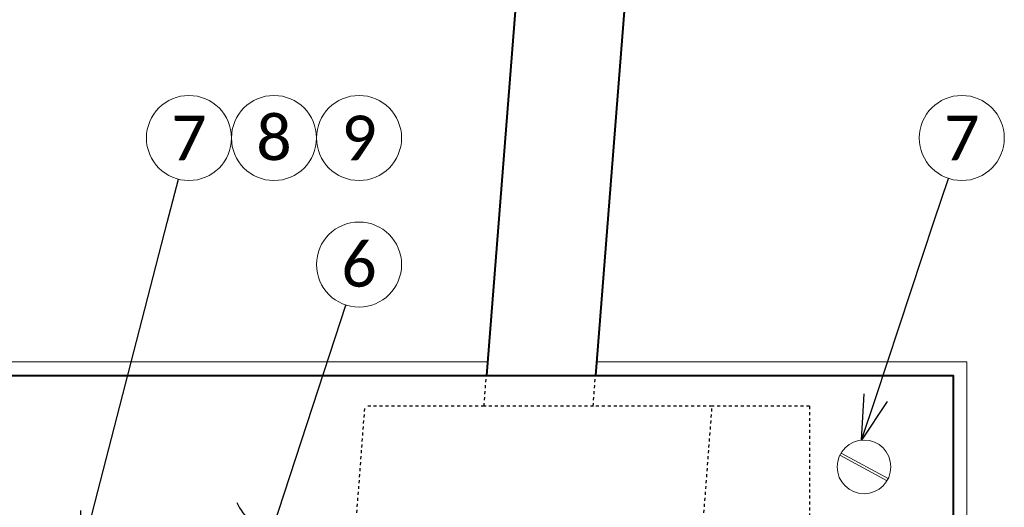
# Model space of a CAD drawing. Header units: metres. Extents: x -138 to 797, y -50 to 519.
# Tile 275 of 311: x 99 to 132, y 442 to 459. Entities that reach past the tile are written whole.
import ezdxf
from ezdxf import colors
from ezdxf.entities.mleader import LeaderData, LeaderLine
from ezdxf.math import Vec2, Vec3

# ---------------------------------------------------------------- set-up
doc = ezdxf.new("R2010")
doc.units = ezdxf.units.M
doc.header["$MEASUREMENT"] = 0
doc.linetypes.add('Wisdot2', pattern=[0.125, 0.0625, -0.0625])
for name, color, linetype, lineweight in [('B_ANNO_DIM', 7, 'Continuous', 18), ('B_ANNO_SYMB', 7, 'Continuous', 18), ('B_ANNO_TEXT', 7, 'Continuous', 18), ('B_DETAIL', 7, 'Continuous', 18), ('B_DETAIL_HIDDEN', 7, 'Wisdot2', 25), ('B_DETAIL_OBJ', 7, 'Continuous', 40)]:
    doc.layers.add(name, color=color, linetype=linetype, lineweight=lineweight)
doc.styles.add('Annotative', font='calibri.ttf', dxfattribs={"height": 0.0625})
doc.styles.get("Standard").update_dxf_attribs({"font": 'calibri.ttf'})

# ---------------------------------------------------------------- blocks, each defined once
blk = doc.blocks.new('_Open30')
at = {"color": 0, "linetype": 'ByBlock', "lineweight": -2}
for p, q in [((-1, 0.268), (0, 0)), ((0, 0), (-1, -0.268)), ((0, 0), (-1, 0))]:
    blk.add_line(p, q, dxfattribs=at)
blk = doc.blocks.new('screw head - vert face')
at = {"layer": 'B_DETAIL'}
for p, q in [((0.771, -0.465), (-0.812, 0.388)), ((0.812, -0.388), (-0.77, 0.465))]:
    blk.add_line(p, q, dxfattribs=at)
blk.add_circle((0, 0), 0.9, dxfattribs=at)
blk = doc.blocks.new('_Integral')
at = {"color": 0, "linetype": 'ByBlock', "lineweight": -2}
for centre, start, end in [((0.439, 0.118), 129, 195), ((-0.439, -0.118), 309, 15)]:
    blk.add_arc(centre, 0.454, start, end, dxfattribs=at)
blk = doc.blocks.new('*U739')
at = {"layer": 'B_ANNO_SYMB'}
for centre in [(217.1183, 188.0354), (219.9694, 188.0354), (222.8205, 188.0354), (243.0274, 188.0354), (222.8205, 183.7936)]:
    blk.add_circle(centre, 1.4255, dxfattribs=at)
at = {"layer": 'B_DETAIL', "flags": 128}
for points in [[(227.1275, 180.5334), (202.5135, 180.5334), (202.5135, 166.3023)], [(230.7844, 180.5334), (243.198, 180.5334), (243.198, 166.3023)]]:
    blk.add_lwpolyline(points, dxfattribs=at)
at = {"layer": 'B_DETAIL_HIDDEN'}
for p, q in [((227.0109, 179.0523), (227.0913, 180.0734)), ((230.6678, 179.0523), (230.7482, 180.0734)), ((222.0469, 166.3023), (223.0205, 179.0523)), ((227.0109, 179.0523), (223.0205, 179.0523)), ((230.6773, 179.0523), (227.0109, 179.0523)), ((234.6582, 179.0523), (230.6678, 179.0523)), ((233.6839, 166.3023), (234.6582, 179.0523))]:
    blk.add_line(p, q, dxfattribs=at)
at = {"layer": 'B_DETAIL_HIDDEN', "ltscale": 0.5}
for q in [(234.6582, 179.0523), (237.9236, 166.6783)]:
    blk.add_line((237.9236, 179.0523), q, dxfattribs=at)
at = {"layer": 'B_DETAIL_OBJ', "flags": 128}
for points in [[(182.961, 229.0739), (230.9477, 229.0739), (227.0913, 180.0734)], [(258.768, 229.0739), (234.6046, 229.0739), (230.7482, 180.0734)]]:
    blk.add_lwpolyline(points, dxfattribs=at)
blk.add_lwpolyline([(206.7359, 180.0734), (242.7359, 180.0734), (242.7359, 166.6783), (206.7359, 166.6783)], close=True, dxfattribs=at)
at = {"color": 7, "linetype": 'Continuous', "lineweight": 18}
blk.add_blockref('screw head - vert face', (239.7505, 177.014), dxfattribs=at)
at = {"layer": 'B_ANNO_TEXT', "char_height": 1.5, "width": 3.563823, "attachment_point": 5, "style": 'Annotative'}
for s, insert in [('7', (217.1183, 188.0354)), ('8', (219.9694, 188.0354)), ('9', (222.8205, 188.0354)), ('7', (243.0274, 188.0354)), ('6', (222.8205, 183.7936))]:
    blk.add_mtext(s, dxfattribs=dict(at, insert=insert))
at = {"layer": 'B_ANNO_DIM'}
ml = blk.add_multileader_mtext('Standard', dxfattribs=at)
ml.set_content('', color=256)
ml.set_leader_properties()
ml.set_arrow_properties(name='OPEN30')
ml.build(insert=Vec2(0, 0))
ml.multileader.update_dxf_attribs({"text_right_attachment_type": 3, "dogleg_length": 0.0625, "arrow_head_size": 1.5, "scale": 24})
ctx = ml.context
ctx.base_point, ctx.scale, ctx.char_height, ctx.arrow_head_size, ctx.landing_gap_size, ctx.plane_origin, ctx.plane_x_axis, ctx.plane_y_axis = Vec3(217.1369, 188.1075), 24, 1.5, 1.5, 0.75, Vec3(215.5219, 181.8342), Vec3(-0.2493117, -0.9684233), Vec3(0.9684233, -0.2493117)
ctx.right_attachment = 3
notes = []
notes.append((ctx, [(0, (1, 1, 0), (216.389, 185.2022), (0.2493117, 0.9684233), 1.5, [(0, [(213.5037, 173.9949), (216.389, 185.2022), (216.389, 185.2022)], 0, [])])]))
ctx.mtext.insert, ctx.mtext.text_direction, ctx.mtext.rotation, ctx.mtext.flow_direction = Vec3(217.6762, 187.1942), Vec3(-0.2493117, -0.9684233), 4.4604195, 5
ml = blk.add_multileader_mtext('Standard', dxfattribs=at)
ml.set_content('', color=256)
ml.set_leader_properties()
ml.set_arrow_properties(name='OPEN30')
ml.build(insert=Vec2(0, 0))
ml.multileader.update_dxf_attribs({"text_right_attachment_type": 3, "dogleg_length": 0.0625, "arrow_head_size": 1.5, "scale": 24})
ctx = ml.context
ctx.base_point, ctx.scale, ctx.char_height, ctx.arrow_head_size, ctx.landing_gap_size, ctx.plane_origin, ctx.plane_x_axis, ctx.plane_y_axis = Vec3(243.0508, 188.1061), 24, 1.5, 1.5, 0.75, Vec3(241.0114, 181.9576), Vec3(-0.3148326, -0.9491472), Vec3(0.9491472, -0.3148326)
ctx.right_attachment = 3
notes.append((ctx, [(0, (1, 1, 0), (242.1063, 185.2586), (0.3148326, 0.9491472), 1.5, [(0, [(239.6688, 177.9101), (242.1063, 185.2586), (242.1063, 185.2586)], 0, [])])]))
ctx.mtext.insert, ctx.mtext.text_direction, ctx.mtext.rotation, ctx.mtext.flow_direction = Vec3(243.5265, 187.1581), Vec3(-0.3148326, -0.9491472), 4.3921087, 5
ml = blk.add_multileader_mtext('Standard', dxfattribs=at)
ml.set_content('', color=256)
ml.set_leader_properties()
ml.set_arrow_properties(name='INTEGRAL')
ml.build(insert=Vec2(0, 0))
ml.multileader.update_dxf_attribs({"dogleg_length": 0.125, "arrow_head_size": 3, "scale": 24})
ctx = ml.context
ctx.base_point, ctx.scale, ctx.char_height, ctx.arrow_head_size, ctx.landing_gap_size, ctx.plane_origin, ctx.plane_x_axis, ctx.plane_y_axis = Vec3(222.8436, 183.8644), 24, 1.5, 3, 0.75, Vec3(219.9282, 174.9483), Vec3(-0.3107899, -0.9504786), Vec3(0.9504786, -0.3107899)
notes.append((ctx, [(0, (1, 1, 0), (221.8402, 180.7958), (0.3107899, 0.9504786), 1.7285, [(0, [(219.9282, 174.9483), (221.8402, 180.7958), (221.8402, 180.7958)], 0, [])])]))
ctx.mtext.insert, ctx.mtext.text_direction, ctx.mtext.rotation, ctx.mtext.flow_direction = Vec3(223.3234, 182.9185), Vec3(-0.3107899, -0.9504786), 4.396365, 5
for ctx, leaders in notes:
    for number, flags, end, landing, length, lines in leaders:
        leader = LeaderData()
        leader.index, (leader.has_last_leader_line, leader.has_dogleg_vector, leader.attachment_direction) = number, flags
        leader.last_leader_point, leader.dogleg_vector, leader.dogleg_length = Vec3(end), Vec3(landing), length
        for number, points, colour, breaks in lines:
            line = LeaderLine()
            line.index, line.vertices, line.color, line.breaks = number, Vec3.list(points), colors.encode_raw_color(colour), breaks
            leader.lines.append(line)
        ctx.leaders.append(leader)

msp = doc.modelspace()

# ---------------------------------------------------------------- block references
msp.add_blockref('*U739', (-112.829, 266.839))

doc.saveas('drawing.dxf')
